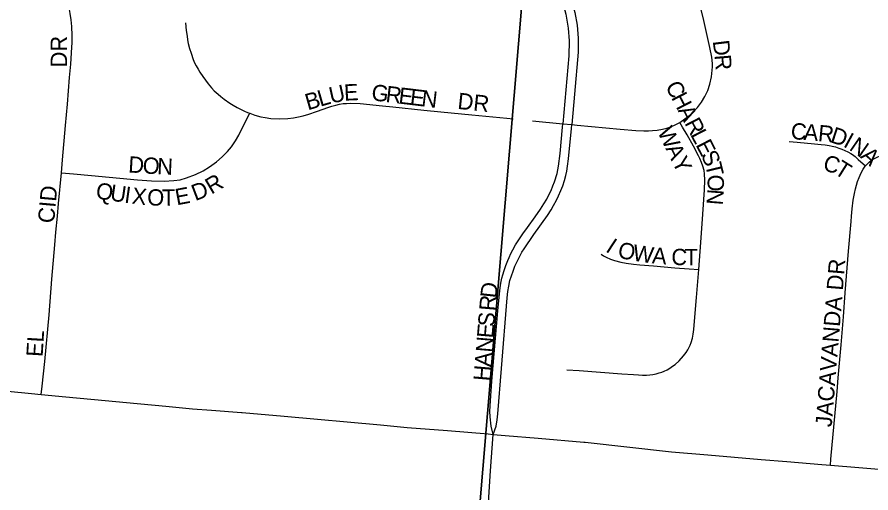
# Model space of a CAD drawing. Extents: x 1410790 to 1770854, y 448063 to 770588.
# Drawn here: x 1532952 to 1535566, y 642620 to 644079 of the extents above; entities that cross this region are included whole.
import ezdxf

# ---------------------------------------------------------------- set-up
doc = ezdxf.new("R2010")
doc.units = 0
for name, color, linetype in [('GM_X_City_Street', 7, 'Continuous'), ('GM_X_City_Street_Text', 7, 'Continuous'), ('GM_X_Section', 7, 'Continuous')]:
    doc.layers.add(name, color=color, linetype=linetype)

msp = doc.modelspace()

# ---------------------------------------------------------------- linework, layer by layer
at = {"layer": 'GM_X_City_Street'}
for points in [[(1534545.7, 644310), (1534572.7, 644277.7), (1534597.3, 644242.9), (1534617.1, 644208.9), (1534634, 644173.3), (1534648.7, 644133.3), (1534659.8, 644092.1), (1534666.7, 644053.3), (1534670, 644014.1), (1534669.5, 643971.4), (1534658.6, 643842.5), (1534650.1, 643749)], [(1534526.1, 644292.5), (1534526.9, 644291.8), (1534550.1, 644264.2), (1534572.6, 644231.9), (1534592.2, 644197.8), (1534608.7, 644162), (1534622, 644125), (1534632, 644086.9), (1534639, 644044.8), (1534642.1, 644005.6), (1534641.1, 643959.6), (1534622.7, 643751.6)], [(1533087.6, 643601.4), (1533091.2, 643641.3), (1533100.3, 643745.9), (1533106.3, 643811.2), (1533112.6, 643893.6), (1533116.3, 643933.9), (1533118.5, 643968.4), (1533119.9, 643986), (1533120.8, 643999.6), (1533120.3, 644021.8), (1533119.4, 644049.9), (1533117.6, 644069.9), (1533114.7, 644088.9), (1533110.4, 644113.9), (1533104.5, 644135.6), (1533099, 644157.7), (1533090.4, 644194.3), (1533084.5, 644223.3), (1533082.3, 644240.6), (1533080, 644259.2)], [(1534980.8, 643755.3), (1534981.3, 643755.6), (1534996.6, 643766.2), (1535006.3, 643773.7), (1535018.2, 643784), (1535028.3, 643793.7), (1535035.5, 643801.8), (1535041.5, 643809.7), (1535047.6, 643817.7), (1535057.9, 643835.1), (1535066.2, 643853.4), (1535072.7, 643872.5), (1535077.8, 643895.5), (1535080.2, 643915.5), (1535080.8, 643926.1), (1535080.5, 643935.7), (1535078.7, 643955.7), (1535072.9, 643985.1), (1535054.5, 644068.3), (1535035.7, 644144.1)], [(1533468, 644060.8), (1533470, 644037), (1533472.5, 644019.6), (1533474.2, 644008.9), (1533476.3, 643997), (1533480.1, 643982.5), (1533484.7, 643967.4), (1533491.2, 643948.8), (1533495.4, 643938.7), (1533500.4, 643929.2), (1533506.2, 643918.5), (1533511.7, 643909.2), (1533520.2, 643896.7), (1533528.4, 643884.8), (1533536.9, 643873.8), (1533547.1, 643862), (1533555.8, 643852.9), (1533567.2, 643842.5), (1533575.7, 643835), (1533585.5, 643827.1), (1533603.8, 643814.4), (1533613.3, 643808.3), (1533625.3, 643801.3), (1533638, 643794.8), (1533648.1, 643789.9), (1533657.9, 643786), (1533664.1, 643783.6)], [(1533664.1, 643783.6), (1533679.5, 643778.2), (1533697.9, 643772.9), (1533711.8, 643770.3), (1533728.8, 643768.1), (1533755.1, 643766.3), (1533781.3, 643767.7), (1533797.9, 643769.6), (1533813.6, 643772.6), (1533828, 643775.5), (1533845.2, 643780.8), (1533868.7, 643788.6), (1533889.5, 643796.5), (1533903.7, 643801.7), (1533916.1, 643805.6), (1533927.5, 643808.9), (1533938.9, 643811.5), (1533950.1, 643813.1), (1533960.1, 643814.1), (1533973, 643814.5), (1534002.5, 643813.2), (1534070.6, 643806.7), (1534102.8, 643802.9), (1534197.2, 643793.4), (1534249.4, 643788.3), (1534344, 643778.9), (1534451.5, 643768.3), (1534470.5, 643766.4)], [(1533087.6, 643601.4), (1533124.5, 643598.1), (1533180.1, 643593.1), (1533320.7, 643579.6), (1533363.3, 643576.7), (1533402.7, 643576), (1533432.3, 643577.3), (1533451.7, 643580), (1533470.7, 643585.3), (1533498.3, 643595.8), (1533521.9, 643607.4), (1533541.5, 643619.5), (1533562.7, 643635), (1533580.1, 643650.1), (1533596.1, 643666.6), (1533608, 643681.1), (1533620.9, 643699.5), (1533630.7, 643716.6), (1533651.3, 643758), (1533664.1, 643783.6)], [(1534529.9, 643760.3), (1534622.7, 643751.6)], [(1534650.1, 643749), (1534666.9, 643747.5), (1534798.3, 643734.8), (1534846.6, 643731.3), (1534870.8, 643729.7), (1534884.7, 643730.2), (1534897.5, 643730.8), (1534911.4, 643732.2), (1534928, 643734.9), (1534941.5, 643738.3), (1534953.8, 643742.5), (1534969, 643748.8), (1534980.8, 643755.3)], [(1535039, 643304.6), (1535045.7, 643387.7), (1535051.5, 643474.1), (1535056.7, 643549), (1535057.7, 643578.4), (1535056.2, 643597.9), (1535055, 643607.9), (1535051.2, 643621.8), (1535046.9, 643633.3), (1535042.4, 643644.8), (1535038.4, 643653.7), (1535022.8, 643682.5), (1535003.9, 643717.4), (1534989.4, 643741.2), (1534980.8, 643755.3)], [(1534409.3, 642799.6), (1534403.5, 642824.8), (1534400.4, 642853.1), (1534399.8, 642870.4), (1534400.9, 642901.9), (1534405.7, 642963), (1534423.4, 643178.5), (1534428.6, 643230.5), (1534430.8, 643248.4), (1534433.3, 643262.9), (1534436.4, 643278.7), (1534439.1, 643288.9), (1534443.2, 643301.7), (1534448.7, 643317.3), (1534454.5, 643332.6), (1534458.1, 643341.2), (1534463.7, 643353.6), (1534469.6, 643364.8), (1534478.3, 643380.4), (1534486.3, 643393), (1534500.3, 643414), (1534514.3, 643433.5), (1534537.7, 643466.5), (1534554.2, 643489.7), (1534564.7, 643506.5), (1534573.3, 643520.3), (1534580.4, 643533.5), (1534586.8, 643546.5), (1534592.6, 643561.1), (1534597.7, 643573.9), (1534605.2, 643599), (1534610, 643621.5), (1534615.1, 643660.5), (1534621.8, 643740.9), (1534622.7, 643751.6)], [(1534409.3, 642799.6), (1534418.7, 642824.8), (1534422.1, 642843.9), (1534423.6, 642862.1), (1534434.8, 643001.7), (1534452.3, 643217.8), (1534454.2, 643237.3), (1534457, 643253.6), (1534460.9, 643270.8), (1534465.2, 643285.4), (1534470.5, 643299.5), (1534476.3, 643314.6), (1534482.1, 643327.3), (1534487.9, 643339.9), (1534497.2, 643357.6), (1534504.2, 643368.4), (1534533.8, 643411.9), (1534575.6, 643470.8), (1534586.7, 643487.7), (1534594.7, 643501.5), (1534603.3, 643516.9), (1534609.8, 643530.6), (1534617.1, 643547.3), (1534622.3, 643561), (1534627.7, 643577.3), (1534631.6, 643592.5), (1534635.2, 643606.5), (1534637.4, 643621.5), (1534640, 643643.6), (1534649, 643737.4), (1534650.1, 643749)], [(1534622.7, 643751.6), (1534650.1, 643749)], [(1535316, 643697.6), (1535340.6, 643695.3), (1535393.7, 643690.4), (1535413.9, 643688.4), (1535425.9, 643686.9), (1535438.6, 643684.9), (1535447.7, 643683), (1535457.4, 643680.7), (1535468.2, 643677.2), (1535476.5, 643673.9), (1535486.5, 643669.8), (1535495.6, 643665.5), (1535504, 643660.6), (1535509.9, 643656.8), (1535517.4, 643650.9), (1535527.3, 643642.3), (1535549.2, 643622.2)], [(1535549.2, 643622.2), (1535555, 643628.9), (1535560.4, 643634), (1535567.5, 643639.7), (1535576.8, 643645.1), (1535586.8, 643649.9), (1535602.2, 643656.3), (1535621, 643662), (1535636.9, 643665.9), (1535656.1, 643669.5), (1535678.8, 643672.4), (1535763.2, 643682.5), (1535779.4, 643684.2), (1535815.6, 643687.8)], [(1535441.9, 642704.9), (1535443.6, 642724.1), (1535462.6, 642931.1), (1535466, 642973.4), (1535475, 643074.5), (1535481.6, 643159.5), (1535486.9, 643233.6), (1535497.3, 643361.1), (1535505.1, 643452.2), (1535506.3, 643468.5), (1535508.3, 643491.1), (1535512, 643517.7), (1535515.4, 643538), (1535518.7, 643552.4), (1535525.1, 643574.4), (1535529.5, 643586.7), (1535536.1, 643601.6), (1535542.4, 643612.6), (1535548.5, 643621.4), (1535549.2, 643622.2)], [(1533025.9, 642922.1), (1533028.8, 642947.3), (1533037.4, 643023), (1533050.1, 643165.6), (1533058.7, 643274.8), (1533067.9, 643380.3), (1533070.9, 643419.5), (1533075.3, 643468.3), (1533079, 643507.4), (1533087.6, 643601.4)], [(1534740, 643351.5), (1534747.3, 643346.5), (1534755.8, 643342.3), (1534768.6, 643336.9), (1534781, 643332.8), (1534799.9, 643327.8), (1534817, 643324.5), (1534839, 643321.4), (1534858.1, 643319.1), (1534900.8, 643315.8), (1534965.9, 643310.4), (1535009.9, 643306.9), (1535039, 643304.6)], [(1534634.6, 642997.4), (1534672.7, 642995.6), (1534738.2, 642990.6), (1534803.6, 642985.6), (1534839.4, 642982.7), (1534854.3, 642981.7), (1534867, 642981.5), (1534879, 642981.4), (1534889, 642982.1), (1534898.5, 642983.6), (1534908.1, 642985.5), (1534917.7, 642988), (1534925.9, 642990.6), (1534933.2, 642993.6), (1534941.9, 642997.8), (1534950.6, 643002.6), (1534958.9, 643008.4), (1534966.5, 643014.1), (1534978.6, 643025.2), (1534991.7, 643039.9), (1534999.9, 643050.3), (1535005.2, 643058.4), (1535009.6, 643066.7), (1535012.8, 643072.9), (1535015.7, 643080.8), (1535019.4, 643094.3), (1535022, 643106.6), (1535023.7, 643121), (1535024.9, 643134.5), (1535032.2, 643218.9), (1535039, 643304.6)], [(1532923.6, 642932.4), (1532996.4, 642925), (1533025.9, 642922.1)], [(1533025.9, 642922.1), (1533100.8, 642914.8), (1533221.5, 642903.3), (1533286.8, 642897.5), (1533407.5, 642886.2), (1533489, 642878.2), (1533547.7, 642873.5), (1533639.3, 642866.5), (1533641.2, 642866.3)], [(1533641.2, 642866.3), (1533770, 642855.3), (1534064.8, 642828.6), (1534146.1, 642821), (1534270, 642811.2), (1534394.1, 642801.2), (1534409.3, 642799.6)], [(1534326.7, 641722.4), (1534331.6, 641787.6), (1534339.2, 641892.3), (1534343.8, 641954.2), (1534352, 642070.1), (1534361.9, 642189.2), (1534371.6, 642299.9), (1534381.9, 642415.3), (1534389.6, 642518.8), (1534395.1, 642590.8), (1534401.7, 642688.4), (1534409.3, 642799.6)], [(1534409.3, 642799.6), (1534446.2, 642796.4), (1534547.2, 642787.7), (1534687.2, 642775.6)], [(1534687.2, 642775.6), (1534690.7, 642775.3), (1534955.3, 642746.6), (1535066.4, 642736.6), (1535229.8, 642723.1), (1535308.2, 642716.7), (1535416, 642707), (1535441.9, 642704.9)], [(1535441.9, 642704.9), (1535628.4, 642689.5), (1535726.5, 642681.6), (1535804.8, 642674.5), (1535909.3, 642665.3), (1535987.7, 642658.4), (1536105.4, 642648.5), (1536199.3, 642639.1)]]:
    msp.add_lwpolyline(points, dxfattribs=at)
at = {"layer": 'GM_X_Section'}
for points in [[(1534609.1, 645459.7), (1534160.3, 640098.2), (1528881.3, 640647.9), (1529389.2, 645957.9)], [(1534609.1, 645459.7), (1540107.2, 644974.6), (1539587.8, 639581.9), (1534160.3, 640098.2)]]:
    msp.add_lwpolyline(points, close=True, dxfattribs=at)

# ---------------------------------------------------------------- texts
at = {"layer": 'GM_X_City_Street_Text'}
for s, rotation, p in [('DR', 90, (1533104.9, 643924.3)), ('D', 277.1223, (1535081.6, 644004.9)), ('R', 274.6931, (1535087, 643961.8)), ('U', 12.4695, (1533913.1, 643813)), ('E', 2.4047, (1533953.7, 643822.2)), ('G', 353.1867, (1534035, 643823.7)), ('R', 353.1838, (1534078.7, 643818.5)), ('E', 353.1912, (1534118.1, 643813.8)), ('E', 353.1816, (1534153, 643809.6)), ('C', 297.3361, (1534935.4, 643867)), ('B', 16.0421, (1533842, 643792.5)), ('L', 16.0495, (1533880, 643803.5)), ('N', 353.1979, (1534188, 643805.4)), ('DR', 353.9832, (1534298.8, 643797.3)), ('H', 297.3536, (1534953.6, 643831.8)), ('A', 297.3372, (1534973.8, 643792.7)), ('R', 297.3361, (1534994.1, 643753.7)), ('C', 355.6246, (1535319.3, 643704.9)), ('W', 295.8959, (1534911.3, 643727.4)), ('L', 297.3558, (1535012.2, 643718.5)), ('A', 355.6182, (1535358.8, 643701.9)), ('R', 354.8199, (1535402.5, 643698.6)), ('D', 342.0005, (1535439, 643695.6)), ('E', 297.347, (1535028.4, 643687.2)), ('I', 331.3721, (1535478.6, 643682.9)), ('N', 325.3097, (1535496.7, 643673.1)), ('A', 295.9202, (1534936.3, 643675.9)), ('D', 356.4353, (1533291.3, 643602.4)), ('O', 356.4515, (1533335.3, 643599.6)), ('Y', 296.5651, (1534955.8, 643635.8)), ('S', 294.4507, (1535044.3, 643656.5)), ('C', 342.6902, (1535415.9, 643610.7)), ('A', 317.3264, (1535531.5, 643649.2)), ('N', 357.3582, (1533380, 643596.9)), ('T', 283.5526, (1535058, 643626.8)), ('T', 327.7195, (1535450.6, 643600.4)), ('Q', 351.5979, (1533191, 643522.9)), ('D', 20.8372, (1533497.5, 643514.2)), ('R', 30.4321, (1533546.8, 643533.9)), ('O', 270.164, (1535065.9, 643595.7)), ('CID', 84.9594, (1533065.3, 643445.2)), ('U', 351.7097, (1533234.7, 643516.5)), ('I', 352.116, (1533278.6, 643510.1)), ('X', 353.5139, (1533301.7, 643506.9)), ('O', 358.1463, (1533349.8, 643501.6)), ('T', 0.6733, (1533396.2, 643500.2)), ('E', 10.4671, (1533440.7, 643501.5)), ('N', 265.4487, (1535066.1, 643552.8)), ('I', 326.8433, (1534751, 643361.7)), ('O', 348.4392, (1534788.4, 643341.8)), ('W', 351.5622, (1534834.4, 643332.5)), ('A', 355.3082, (1534894.5, 643323.7)), ('C', 358.2654, (1534954.4, 643319)), ('T', 359.914, (1534995.5, 643317.8)), ('JACAVANDA DR', 85.3231, (1535445.7, 642820.8)), ('D', 83.9241, (1534419.5, 643215.5)), ('R', 85.2585, (1534416.3, 643176.3)), ('S', 85.2545, (1534412.3, 643128.1)), ('E', 85.2585, (1534409.4, 643093)), ('EL', 86.635, (1533030.1, 643036.1)), ('N', 85.2509, (1534405.7, 643049.2)), ('A', 85.2618, (1534402.1, 643005.3)), ('H', 85.2618, (1534398.5, 642961.5))]:
    msp.add_text(s, height=50, rotation=rotation, dxfattribs=at).set_placement(p)

doc.saveas('drawing.dxf')
